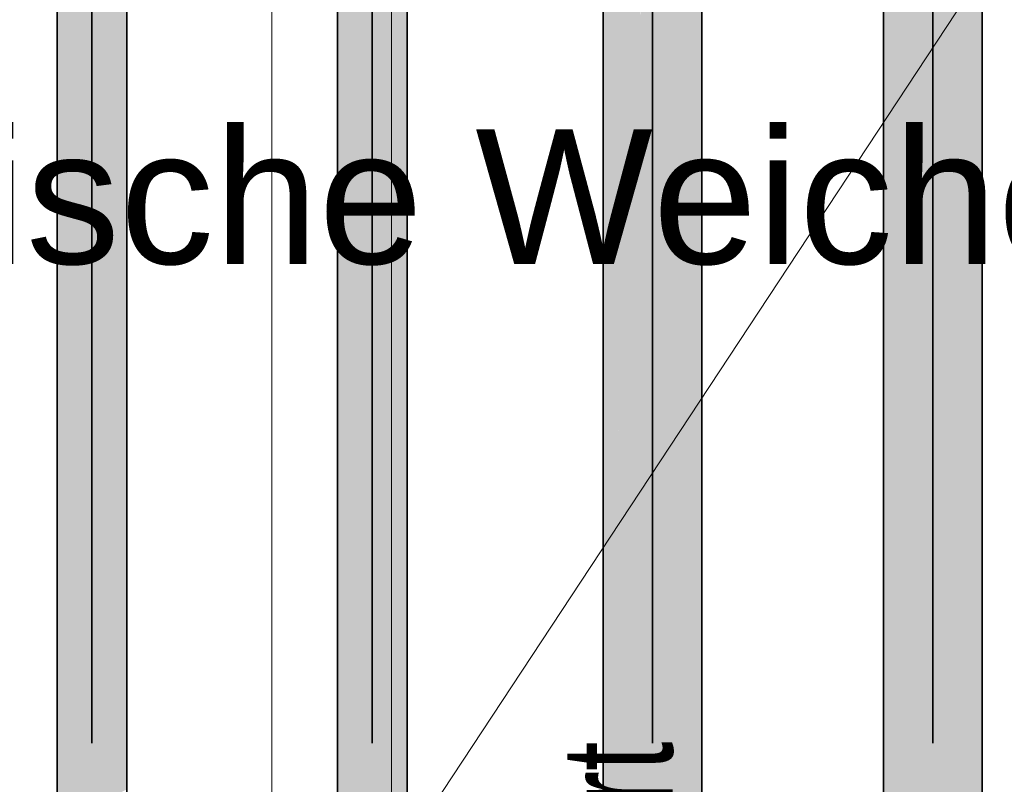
# Model space of a CAD drawing. Extents: x -459 to 541, y -543 to 550.
# Tile 477 of 577: x 154 to 171, y 335 to 349. Entities that reach past the tile are written whole.
import ezdxf
from ezdxf.lldxf.tags import DXFTag

# ---------------------------------------------------------------- set-up
doc = ezdxf.new("R2010")
doc.units = 0
doc.layers.get('0').update_dxf_attribs({"lineweight": 35})
for name, color, linetype, lineweight in [('0-Shading', 7, 'Continuous', 35), ('5_UG-BESTAND', 7, 'Continuous', 25), ('5_UG-NEU', 7, 'Continuous', 25), ('5_UG-TEXT-MASS', 7, 'Continuous', 25)]:
    doc.layers.add(name, color=color, linetype=linetype, lineweight=lineweight)
for name, color, linetype, lineweight, true_color in [('H_Ruecklauf', 5, 'Continuous', 35, 0x0000ff), ('H_Vorlauf', 1, 'Continuous', 35, 0xff0000), ('X_Text', 2, 'Continuous', 35, 0xffff00)]:
    doc.layers.add(name, color=color, linetype=linetype, lineweight=lineweight, true_color=true_color)
doc.styles.get("Standard").update_dxf_attribs({"font": 'arial.ttf'})
tags = doc.linetypes.add('PUNKT2_S9', pattern=[0.0005, 0, -0.0005]).pattern_tags.tags
tags[6:7] = [DXFTag(74, 4), DXFTag(75, 0), DXFTag(340, '0'), DXFTag(46, 1.0), DXFTag(50, 0.0), DXFTag(44, 0.0), DXFTag(45, 0.0)]
tags[4:5] = [DXFTag(74, 4), DXFTag(75, 0), DXFTag(340, '0'), DXFTag(46, 1.0), DXFTag(50, 0.0), DXFTag(44, 0.0), DXFTag(45, 0.0)]
tags = doc.linetypes.add('STRICHPUNKT2_S5', pattern=[0.01, 0.008, -0.001, 0, -0.001]).pattern_tags.tags
tags[10:11] = [DXFTag(74, 4), DXFTag(75, 0), DXFTag(340, '0'), DXFTag(46, 1.0), DXFTag(50, 0.0), DXFTag(44, 0.0), DXFTag(45, 0.0)]
tags[8:9] = [DXFTag(74, 4), DXFTag(75, 0), DXFTag(340, '0'), DXFTag(46, 1.0), DXFTag(50, 0.0), DXFTag(44, 0.0), DXFTag(45, 0.0)]
tags[6:7] = [DXFTag(74, 4), DXFTag(75, 0), DXFTag(340, '0'), DXFTag(46, 1.0), DXFTag(50, 0.0), DXFTag(44, 0.0), DXFTag(45, 0.0)]
tags[4:5] = [DXFTag(74, 4), DXFTag(75, 0), DXFTag(340, '0'), DXFTag(46, 1.0), DXFTag(50, 0.0), DXFTag(44, 0.0), DXFTag(45, 0.0)]

# ---------------------------------------------------------------- blocks, each defined once
blk = doc.blocks.new('Shading-A07ALAKV1N', base_point=(152.569, 260.296))
at = {"layer": '0-Shading', "color": 174, "true_color": 0x0000a0}
for points in [[(159.498, 340.82), (159.449, 358.439), (159.449, 340.817)], [(159.532, 340.823), (159.532, 358.439), (159.498, 340.82), (159.449, 358.439)], [(160.639, 346.245), (160.606, 358.439), (160.606, 346.182)], [(160.689, 346.341), (160.689, 358.439), (160.639, 346.245), (160.606, 358.439)], [(160.654, 340.973), (160.689, 340.98), (160.639, 346.245), (160.689, 346.341)], [(160.606, 340.964), (160.654, 340.973), (160.606, 346.182), (160.639, 346.245)], [(160.606, 340.38), (160.655, 340.396), (160.606, 340.964), (160.654, 340.973)], [(160.655, 340.396), (160.689, 340.406), (160.654, 340.973), (160.689, 340.98)], [(159.449, 340.254), (159.499, 340.251), (159.449, 340.817), (159.498, 340.82)], [(159.499, 340.251), (159.532, 340.249), (159.498, 340.82), (159.532, 340.823)], [(160.606, 339.176), (160.658, 339.197), (160.606, 340.38), (160.655, 340.396)], [(160.658, 339.197), (160.689, 339.21), (160.655, 340.396), (160.689, 340.406)], [(159.449, 339.079), (159.502, 339.069), (159.449, 340.254), (159.499, 340.251)], [(159.502, 339.069), (159.532, 339.063), (159.499, 340.251), (159.532, 340.249)], [(160.606, 337.433), (160.663, 337.46), (160.606, 339.176), (160.658, 339.197)], [(160.663, 337.46), (160.689, 337.473), (160.658, 339.197), (160.689, 339.21)], [(159.449, 337.372), (159.507, 337.354), (159.449, 339.079), (159.502, 339.069)], [(159.507, 337.354), (159.532, 337.347), (159.502, 339.069), (159.532, 339.063)], [(159.449, 335.25), (159.513, 335.224), (159.449, 337.372), (159.507, 337.354)], [(159.513, 335.224), (159.532, 335.216), (159.507, 337.354), (159.532, 337.347)], [(160.606, 335.271), (160.669, 335.303), (160.606, 337.433), (160.663, 337.46)], [(160.669, 335.303), (160.689, 335.313), (160.663, 337.46), (160.689, 337.473)], [(159.449, 332.857), (159.52, 332.823), (159.449, 335.25), (159.513, 335.224)], [(159.532, 332.817), (159.532, 335.216), (159.52, 332.823), (159.513, 335.224)], [(160.606, 332.836), (160.676, 332.871), (160.606, 335.271), (160.669, 335.303)], [(160.689, 332.878), (160.689, 335.313), (160.676, 332.871), (160.669, 335.303)]]:
    blk.add_solid(points, dxfattribs=at)
at = {"layer": '0-Shading', "color": 172, "true_color": 0x0000d9}
for points in [[(159.759, 340.848), (159.759, 358.439), (159.532, 340.823), (159.532, 358.439)], [(160.379, 345.664), (160.529, 358.439), (160.379, 357.854)], [(160.379, 345.664), (160.606, 346.182), (160.529, 358.439), (160.606, 358.439)], [(160.379, 340.93), (160.606, 340.964), (160.379, 345.664), (160.606, 346.182)], [(159.532, 340.249), (159.759, 340.265), (159.532, 340.823), (159.759, 340.848)], [(160.379, 340.341), (160.606, 340.38), (160.379, 340.93), (160.606, 340.964)], [(160.379, 339.134), (160.606, 339.176), (160.379, 340.341), (160.606, 340.38)], [(159.532, 339.063), (159.759, 339.069), (159.532, 340.249), (159.759, 340.265)], [(160.379, 337.391), (160.606, 337.433), (160.379, 339.134), (160.606, 339.176)], [(159.532, 337.347), (159.759, 337.341), (159.532, 339.063), (159.759, 339.069)], [(159.532, 335.216), (159.759, 335.2), (159.532, 337.347), (159.759, 337.341)], [(160.379, 335.231), (160.606, 335.271), (160.379, 337.391), (160.606, 337.433)], [(160.606, 332.836), (160.606, 335.271), (160.379, 332.802), (160.379, 335.231)], [(159.759, 332.791), (159.759, 335.2), (159.532, 332.817), (159.532, 335.216)]]:
    blk.add_solid(points, dxfattribs=at)
at = {"layer": '0-Shading', "color": 5, "true_color": 0x0000fa}
for points in [[(160.069, 340.888), (160.069, 358.439), (159.759, 340.848), (159.759, 358.439)], [(160.379, 345.664), (160.379, 358.439), (160.069, 344.926), (160.069, 358.439)], [(160.069, 340.888), (160.379, 340.93), (160.069, 344.926), (160.379, 345.664)], [(159.759, 340.265), (160.069, 340.299), (159.759, 340.848), (160.069, 340.888)], [(160.069, 340.299), (160.379, 340.341), (160.069, 340.888), (160.379, 340.93)], [(160.069, 339.094), (160.379, 339.134), (160.069, 340.299), (160.379, 340.341)], [(159.759, 339.069), (160.069, 339.094), (159.759, 340.265), (160.069, 340.299)], [(159.759, 337.341), (160.069, 337.357), (159.759, 339.069), (160.069, 339.094)], [(160.069, 337.357), (160.379, 337.391), (160.069, 339.094), (160.379, 339.134)], [(159.759, 335.2), (160.069, 335.206), (159.759, 337.341), (160.069, 337.357)], [(160.069, 335.206), (160.379, 335.231), (160.069, 337.357), (160.379, 337.391)], [(160.379, 332.802), (160.379, 335.231), (160.069, 332.786), (160.069, 335.206)], [(160.069, 332.786), (160.069, 335.206), (159.759, 332.791), (159.759, 335.2)]]:
    blk.add_solid(points, dxfattribs=at)
at = {"layer": '0-Shading', "color": 174, "true_color": 0x000090}
for points in [[(169.205, 342.099), (169.189, 358.049), (169.189, 342.099)], [(169.219, 342.099), (169.219, 358.049), (169.205, 342.099), (169.189, 358.049)], [(170.945, 342.33), (170.949, 349.702), (170.919, 342.323), (170.919, 349.702)], [(170.949, 342.331), (170.949, 349.702), (170.945, 342.33)], [(170.919, 341.65), (170.945, 341.663), (170.919, 342.323), (170.945, 342.33)], [(170.945, 341.663), (170.949, 341.665), (170.945, 342.33), (170.949, 342.331)], [(169.189, 341.449), (169.206, 341.445), (169.189, 342.099), (169.205, 342.099)], [(169.206, 341.445), (169.219, 341.441), (169.205, 342.099), (169.219, 342.099)], [(170.919, 340.269), (170.944, 340.287), (170.919, 341.65), (170.945, 341.663)], [(170.944, 340.287), (170.949, 340.291), (170.945, 341.663), (170.949, 341.665)], [(169.189, 340.105), (169.207, 340.096), (169.189, 341.449), (169.206, 341.445)], [(169.207, 340.096), (169.219, 340.09), (169.206, 341.445), (169.219, 341.441)], [(170.919, 338.276), (170.943, 338.297), (170.919, 340.269), (170.944, 340.287)], [(170.943, 338.297), (170.949, 338.302), (170.944, 340.287), (170.949, 340.291)], [(169.189, 338.16), (169.209, 338.145), (169.189, 340.105), (169.207, 340.096)], [(169.209, 338.145), (169.219, 338.138), (169.207, 340.096), (169.219, 340.09)], [(170.919, 335.805), (170.942, 335.827), (170.919, 338.276), (170.943, 338.297)], [(170.942, 335.827), (170.949, 335.834), (170.943, 338.297), (170.949, 338.302)], [(169.189, 335.745), (169.212, 335.725), (169.189, 338.16), (169.209, 338.145)], [(169.212, 335.725), (169.219, 335.719), (169.209, 338.145), (169.219, 338.138)], [(170.919, 333.025), (170.94, 333.047), (170.919, 335.805), (170.942, 335.827)], [(170.94, 333.047), (170.949, 333.056), (170.942, 335.827), (170.949, 335.834)], [(169.189, 333.025), (169.215, 333.001), (169.189, 335.745), (169.212, 335.725)], [(169.219, 332.996), (169.219, 335.719), (169.215, 333.001), (169.212, 335.725)]]:
    blk.add_solid(points, dxfattribs=at)
at = {"layer": '0-Shading', "color": 174, "true_color": 0x0000b0}
for points in [[(169.307, 342.107), (169.307, 358.049), (169.219, 342.099), (169.219, 358.049)], [(170.919, 342.323), (170.919, 349.702), (170.831, 342.308), (170.831, 350.157)], [(170.831, 341.628), (170.919, 341.65), (170.831, 342.308), (170.919, 342.323)], [(169.219, 341.441), (169.307, 341.441), (169.219, 342.099), (169.307, 342.107)], [(170.831, 340.243), (170.919, 340.269), (170.831, 341.628), (170.919, 341.65)], [(169.219, 340.09), (169.307, 340.082), (169.219, 341.441), (169.307, 341.441)], [(170.831, 338.246), (170.919, 338.276), (170.831, 340.243), (170.919, 340.269)], [(169.219, 338.138), (169.307, 338.123), (169.219, 340.09), (169.307, 340.082)], [(170.831, 335.774), (170.919, 335.805), (170.831, 338.246), (170.919, 338.276)], [(169.219, 335.719), (169.307, 335.697), (169.219, 338.138), (169.307, 338.123)], [(170.831, 332.996), (170.919, 333.025), (170.831, 335.774), (170.919, 335.805)], [(169.307, 332.97), (169.307, 335.697), (169.219, 332.996), (169.219, 335.719)]]:
    blk.add_solid(points, dxfattribs=at)
at = {"layer": '0-Shading', "color": 172, "true_color": 0x0000cd}
for points in [[(169.447, 342.122), (169.447, 358.049), (169.307, 342.107), (169.307, 358.049)], [(170.831, 342.308), (170.831, 350.157), (170.691, 342.286), (170.691, 351.037)], [(170.691, 341.602), (170.831, 341.628), (170.691, 342.286), (170.831, 342.308)], [(169.307, 341.441), (169.447, 341.449), (169.307, 342.107), (169.447, 342.122)], [(170.691, 340.213), (170.831, 340.243), (170.691, 341.602), (170.831, 341.628)], [(169.307, 340.082), (169.447, 340.082), (169.307, 341.441), (169.447, 341.449)], [(170.691, 338.216), (170.831, 338.246), (170.691, 340.213), (170.831, 340.243)], [(169.307, 338.123), (169.447, 338.115), (169.307, 340.082), (169.447, 340.082)], [(170.691, 335.745), (170.831, 335.774), (170.691, 338.216), (170.831, 338.246)], [(169.307, 335.697), (169.447, 335.682), (169.307, 338.123), (169.447, 338.115)], [(170.691, 332.97), (170.831, 332.996), (170.691, 335.745), (170.831, 335.774)], [(169.447, 332.948), (169.447, 335.682), (169.307, 332.97), (169.307, 335.697)]]:
    blk.add_solid(points, dxfattribs=at)
at = {"layer": '0-Shading', "color": 172, "true_color": 0x0000e4}
for points in [[(169.629, 342.144), (169.629, 358.049), (169.447, 342.122), (169.447, 358.049)], [(170.691, 342.286), (170.691, 351.037), (170.509, 342.26), (170.509, 352.282)], [(170.509, 341.572), (170.691, 341.602), (170.509, 342.26), (170.691, 342.286)], [(169.447, 341.449), (169.629, 341.464), (169.447, 342.122), (169.629, 342.144)], [(170.509, 340.183), (170.691, 340.213), (170.509, 341.572), (170.691, 341.602)], [(169.447, 340.082), (169.629, 340.09), (169.447, 341.449), (169.629, 341.464)], [(170.509, 338.186), (170.691, 338.216), (170.509, 340.183), (170.691, 340.213)], [(169.447, 338.115), (169.629, 338.115), (169.447, 340.082), (169.629, 340.09)], [(170.509, 335.719), (170.691, 335.745), (170.509, 338.186), (170.691, 338.216)], [(169.447, 335.682), (169.629, 335.674), (169.447, 338.115), (169.629, 338.115)], [(169.629, 332.933), (169.629, 335.674), (169.447, 332.948), (169.447, 335.682)], [(170.509, 332.948), (170.691, 332.97), (170.509, 335.719), (170.691, 335.745)]]:
    blk.add_solid(points, dxfattribs=at)
at = {"layer": '0-Shading', "color": 5, "true_color": 0x0000f5}
for points in [[(169.841, 342.17), (169.841, 357.266), (169.629, 342.144), (169.629, 358.049)], [(170.509, 342.26), (170.509, 352.282), (170.297, 342.23), (170.297, 353.806)], [(170.297, 341.542), (170.509, 341.572), (170.297, 342.23), (170.509, 342.26)], [(169.629, 341.464), (169.841, 341.486), (169.629, 342.144), (169.841, 342.17)], [(170.297, 340.153), (170.509, 340.183), (170.297, 341.542), (170.509, 341.572)], [(169.629, 340.09), (169.841, 340.105), (169.629, 341.464), (169.841, 341.486)], [(170.297, 338.16), (170.509, 338.186), (170.297, 340.153), (170.509, 340.183)], [(169.629, 338.115), (169.841, 338.123), (169.629, 340.09), (169.841, 340.105)], [(169.629, 335.674), (169.841, 335.674), (169.629, 338.115), (169.841, 338.123)], [(170.297, 335.697), (170.509, 335.719), (170.297, 338.16), (170.509, 338.186)], [(169.629, 332.933), (169.841, 332.925), (169.629, 335.674), (169.841, 335.674)], [(170.297, 332.933), (170.509, 332.948), (170.297, 335.697), (170.509, 335.719)]]:
    blk.add_solid(points, dxfattribs=at)
at = {"layer": '0-Shading', "color": 5, "true_color": 0x0000fd}
for points in [[(170.069, 342.2), (170.069, 355.506), (169.841, 342.17), (169.841, 357.266)], [(170.297, 342.23), (170.297, 353.806), (170.069, 342.2), (170.069, 355.506)], [(169.841, 341.486), (170.069, 341.512), (169.841, 342.17), (170.069, 342.2)], [(170.069, 341.512), (170.297, 341.542), (170.069, 342.2), (170.297, 342.23)], [(170.069, 340.127), (170.297, 340.153), (170.069, 341.512), (170.297, 341.542)], [(169.841, 340.105), (170.069, 340.127), (169.841, 341.486), (170.069, 341.512)], [(170.069, 338.138), (170.297, 338.16), (170.069, 340.127), (170.297, 340.153)], [(169.841, 338.123), (170.069, 338.138), (169.841, 340.105), (170.069, 340.127)], [(169.841, 335.674), (170.069, 335.682), (169.841, 338.123), (170.069, 338.138)], [(170.069, 335.682), (170.297, 335.697), (170.069, 338.138), (170.297, 338.16)], [(169.841, 332.925), (170.069, 332.925), (169.841, 335.674), (170.069, 335.682)], [(170.069, 332.925), (170.297, 332.933), (170.069, 335.682), (170.297, 335.697)]]:
    blk.add_solid(points, dxfattribs=at)
blk = doc.blocks.new('Shading-A07ALAKX1N', base_point=(152.549, 262.235))
at = {"layer": '0-Shading', "color": 14, "true_color": 0xa00000}
for points in [[(154.499, 340.162), (154.449, 358.439), (154.449, 340.159)], [(154.532, 340.164), (154.532, 358.439), (154.499, 340.162), (154.449, 358.439)], [(155.655, 340.315), (155.606, 358.439), (155.606, 340.306)], [(155.689, 340.322), (155.689, 358.439), (155.655, 340.315), (155.606, 358.439)], [(155.606, 339.767), (155.657, 339.783), (155.606, 340.306), (155.655, 340.315)], [(155.657, 339.783), (155.689, 339.793), (155.655, 340.315), (155.689, 340.322)], [(154.449, 339.641), (154.501, 339.637), (154.449, 340.159), (154.499, 340.162)], [(154.501, 339.637), (154.532, 339.635), (154.499, 340.162), (154.532, 340.164)], [(155.66, 338.671), (155.689, 338.683), (155.657, 339.783), (155.689, 339.793)], [(154.449, 338.553), (154.504, 338.542), (154.449, 339.641), (154.501, 339.637)], [(154.504, 338.542), (154.532, 338.536), (154.501, 339.637), (154.532, 339.635)], [(155.606, 338.649), (155.66, 338.671), (155.606, 339.767), (155.657, 339.783)], [(155.606, 337.029), (155.664, 337.057), (155.606, 338.649), (155.66, 338.671)], [(155.664, 337.057), (155.689, 337.069), (155.66, 338.671), (155.689, 338.683)], [(154.449, 336.968), (154.508, 336.95), (154.449, 338.553), (154.504, 338.542)], [(154.508, 336.95), (154.532, 336.942), (154.504, 338.542), (154.532, 338.536)], [(155.606, 335.017), (155.67, 335.049), (155.606, 337.029), (155.664, 337.057)], [(155.67, 335.049), (155.689, 335.059), (155.664, 337.057), (155.689, 337.069)], [(154.449, 334.996), (154.513, 334.97), (154.449, 336.968), (154.508, 336.95)], [(154.513, 334.97), (154.532, 334.962), (154.508, 336.95), (154.532, 336.942)]]:
    blk.add_solid(points, dxfattribs=at)
at = {"layer": '0-Shading', "color": 12, "true_color": 0xd90000}
for points in [[(155.606, 358.439), (155.379, 340.272), (155.606, 340.306)], [(155.379, 340.272), (155.606, 358.439), (155.454, 357.916), (155.555, 358.394)], [(155.379, 357.557), (155.379, 340.272), (155.454, 357.916)], [(154.532, 340.164), (154.759, 340.19), (154.532, 354.97), (154.759, 355.847)], [(154.532, 339.635), (154.759, 339.651), (154.532, 340.164), (154.759, 340.19)], [(155.379, 339.728), (155.606, 339.767), (155.379, 340.272), (155.606, 340.306)], [(154.532, 338.536), (154.759, 338.542), (154.532, 339.635), (154.759, 339.651)], [(155.379, 338.607), (155.606, 338.649), (155.379, 339.728), (155.606, 339.767)], [(155.379, 336.987), (155.606, 337.029), (155.379, 338.607), (155.606, 338.649)], [(154.532, 336.942), (154.759, 336.937), (154.532, 338.536), (154.759, 338.542)], [(155.379, 334.977), (155.606, 335.017), (155.379, 336.987), (155.606, 337.029)], [(154.532, 334.962), (154.759, 334.946), (154.532, 336.942), (154.759, 336.937)]]:
    blk.add_solid(points, dxfattribs=at)
at = {"layer": '0-Shading', "color": 14, "true_color": 0xb00000}
for points in [[(165.831, 341.65), (165.919, 358.049), (165.847, 355.206)], [(165.919, 358.049), (165.831, 341.65), (165.919, 341.665)], [(165.831, 354.589), (165.831, 341.65), (165.847, 355.206)], [(164.233, 353.513), (164.254, 346.36), (164.307, 353.875), (164.307, 346.78)], [(164.219, 353.447), (164.219, 346.085), (164.233, 353.513), (164.254, 346.36)], [(164.254, 346.36), (164.257, 345.26), (164.307, 346.78), (164.307, 345.716)], [(164.219, 346.085), (164.219, 344.912), (164.254, 346.36), (164.257, 345.26)], [(164.307, 345.716), (164.257, 345.26), (164.307, 343.436), (164.264, 342.949)], [(164.257, 345.26), (164.219, 344.912), (164.264, 342.949), (164.219, 342.439)], [(164.264, 342.949), (164.269, 341.445), (164.307, 343.436), (164.307, 341.449)], [(164.219, 342.439), (164.219, 341.441), (164.264, 342.949), (164.269, 341.445)], [(165.831, 341.015), (165.919, 341.036), (165.831, 341.65), (165.919, 341.665)], [(164.219, 340.828), (164.271, 340.828), (164.219, 341.441), (164.269, 341.445)], [(164.271, 340.828), (164.307, 340.828), (164.269, 341.445), (164.307, 341.449)], [(165.831, 339.716), (165.919, 339.742), (165.831, 341.015), (165.919, 341.036)], [(164.219, 339.563), (164.274, 339.558), (164.219, 340.828), (164.271, 340.828)], [(164.274, 339.558), (164.307, 339.555), (164.271, 340.828), (164.307, 340.828)], [(165.831, 337.842), (165.919, 337.872), (165.831, 339.716), (165.919, 339.742)], [(164.219, 337.734), (164.28, 337.724), (164.219, 339.563), (164.274, 339.558)], [(164.28, 337.724), (164.307, 337.719), (164.274, 339.558), (164.307, 339.555)], [(165.831, 335.52), (165.919, 335.551), (165.831, 337.842), (165.919, 337.872)], [(164.219, 335.465), (164.287, 335.448), (164.219, 337.734), (164.28, 337.724)], [(164.287, 335.448), (164.307, 335.443), (164.28, 337.724), (164.307, 337.719)], [(164.219, 332.909), (164.294, 332.887), (164.219, 335.465), (164.287, 335.448)], [(164.307, 332.883), (164.307, 335.443), (164.294, 332.887), (164.287, 335.448)], [(165.919, 332.939), (165.919, 335.551), (165.831, 332.909), (165.831, 335.52)]]:
    blk.add_solid(points, dxfattribs=at)
at = {"layer": '0-Shading', "color": 14, "true_color": 0x900000}
for points in [[(165.949, 341.673), (165.949, 358.049), (165.936, 341.669), (165.919, 358.049)], [(165.936, 341.669), (165.919, 358.049), (165.919, 341.665)], [(164.189, 354.193), (164.189, 345.827), (164.219, 354.365), (164.219, 346.085)], [(164.189, 345.827), (164.189, 344.573), (164.219, 346.085), (164.219, 344.912)], [(164.219, 344.912), (164.189, 344.573), (164.219, 342.439), (164.189, 341.98)], [(164.189, 341.98), (164.189, 341.441), (164.219, 342.439), (164.219, 341.441)], [(165.919, 341.036), (165.936, 341.045), (165.919, 341.665), (165.936, 341.669)], [(165.936, 341.045), (165.949, 341.052), (165.936, 341.669), (165.949, 341.673)], [(164.189, 340.836), (164.219, 340.828), (164.189, 341.441), (164.219, 341.441)], [(165.919, 339.742), (165.938, 339.756), (165.919, 341.036), (165.936, 341.045)], [(165.938, 339.756), (165.949, 339.764), (165.936, 341.045), (165.949, 341.052)], [(164.189, 339.579), (164.219, 339.563), (164.189, 340.836), (164.219, 340.828)], [(165.919, 337.872), (165.94, 337.889), (165.919, 339.742), (165.938, 339.756)], [(165.94, 337.889), (165.949, 337.898), (165.938, 339.756), (165.949, 339.764)], [(164.189, 337.756), (164.219, 337.734), (164.189, 339.579), (164.219, 339.563)], [(165.919, 335.551), (165.942, 335.573), (165.919, 337.872), (165.94, 337.889)], [(165.942, 335.573), (165.949, 335.58), (165.94, 337.889), (165.949, 337.898)], [(164.219, 335.465), (164.219, 337.734), (164.189, 335.491), (164.189, 337.756)], [(165.919, 332.939), (165.944, 332.964), (165.919, 335.551), (165.942, 335.573)], [(165.949, 332.969), (165.949, 335.58), (165.944, 332.964), (165.942, 335.573)], [(164.189, 335.491), (164.189, 332.939), (164.219, 335.465), (164.219, 332.909)]]:
    blk.add_solid(points, dxfattribs=at)
at = {"layer": '0-Shading', "color": 1, "true_color": 0xfa0000}
for points in [[(155.069, 356.472), (155.069, 340.23), (155.379, 357.854), (155.379, 340.272)], [(154.759, 355.55), (154.759, 340.19), (155.069, 356.826), (155.069, 340.23)], [(154.759, 339.651), (155.069, 339.685), (154.759, 340.19), (155.069, 340.23)], [(155.069, 339.685), (155.379, 339.728), (155.069, 340.23), (155.379, 340.272)], [(154.759, 338.542), (155.069, 338.568), (154.759, 339.651), (155.069, 339.685)], [(155.069, 338.568), (155.379, 338.607), (155.069, 339.685), (155.379, 339.728)], [(154.759, 336.937), (155.069, 336.953), (154.759, 338.542), (155.069, 338.568)], [(155.069, 336.953), (155.379, 336.987), (155.069, 338.568), (155.379, 338.607)], [(155.069, 334.951), (155.379, 334.977), (155.069, 336.953), (155.379, 336.987)], [(154.759, 334.946), (155.069, 334.951), (154.759, 336.937), (155.069, 336.953)]]:
    blk.add_solid(points, dxfattribs=at)
at = {"layer": '0-Shading', "color": 12, "true_color": 0xcd0000}
for points in [[(165.778, 356.149), (165.691, 354.713), (165.744, 350.42), (165.691, 347.905)], [(165.744, 350.42), (165.691, 341.628), (165.831, 354.589), (165.831, 341.65)], [(164.307, 352.343), (164.307, 346.78), (164.447, 353.13), (164.447, 347.867)], [(165.691, 347.905), (165.691, 341.628), (165.744, 350.42)], [(164.307, 346.78), (164.307, 345.716), (164.447, 347.867), (164.447, 346.932)], [(164.447, 346.932), (164.307, 345.716), (164.447, 344.904), (164.307, 343.436)], [(164.307, 343.436), (164.307, 341.449), (164.447, 344.904), (164.447, 341.464)], [(165.691, 340.988), (165.831, 341.015), (165.691, 341.628), (165.831, 341.65)], [(164.307, 340.828), (164.447, 340.836), (164.307, 341.449), (164.447, 341.464)], [(165.691, 339.687), (165.831, 339.716), (165.691, 340.988), (165.831, 341.015)], [(164.307, 339.555), (164.447, 339.555), (164.307, 340.828), (164.447, 340.836)], [(165.691, 337.812), (165.831, 337.842), (165.691, 339.687), (165.831, 339.716)], [(164.307, 337.719), (164.447, 337.711), (164.307, 339.555), (164.447, 339.555)], [(164.307, 335.443), (164.447, 335.428), (164.307, 337.719), (164.447, 337.711)], [(165.691, 335.491), (165.831, 335.52), (165.691, 337.812), (165.831, 337.842)], [(164.447, 332.861), (164.447, 335.428), (164.307, 332.883), (164.307, 335.443)], [(165.831, 332.909), (165.831, 335.52), (165.691, 332.883), (165.691, 335.491)]]:
    blk.add_solid(points, dxfattribs=at)
at = {"layer": '0-Shading', "color": 12, "true_color": 0xe40000}
for points in [[(165.691, 354.713), (165.509, 351.464), (165.57, 341.61), (165.509, 341.602)], [(165.691, 354.713), (165.57, 341.61), (165.691, 347.905)], [(164.447, 349.986), (164.447, 347.867), (164.629, 351.464), (164.629, 349.27)], [(164.447, 347.867), (164.447, 346.932), (164.629, 349.27), (164.629, 348.475)], [(164.629, 348.475), (164.447, 346.932), (164.629, 346.741), (164.447, 344.904)], [(165.57, 341.61), (165.691, 341.628), (165.691, 347.905)], [(164.629, 346.741), (164.447, 344.904), (164.504, 341.471), (164.447, 341.464)], [(164.629, 346.741), (164.504, 341.471), (164.629, 343.143)], [(164.504, 341.471), (164.629, 341.486), (164.629, 343.143)], [(165.509, 340.959), (165.691, 340.988), (165.509, 341.602), (165.691, 341.628)], [(164.447, 340.836), (164.629, 340.851), (164.447, 341.464), (164.629, 341.486)], [(164.447, 339.555), (164.629, 339.563), (164.447, 340.836), (164.629, 340.851)], [(165.509, 339.656), (165.691, 339.687), (165.509, 340.959), (165.691, 340.988)], [(165.509, 337.782), (165.691, 337.812), (165.509, 339.656), (165.691, 339.687)], [(164.447, 337.711), (164.629, 337.711), (164.447, 339.555), (164.629, 339.563)], [(164.447, 335.428), (164.629, 335.42), (164.447, 337.711), (164.629, 337.711)], [(165.509, 335.465), (165.691, 335.491), (165.509, 337.782), (165.691, 337.812)], [(164.629, 332.846), (164.629, 335.42), (164.447, 332.861), (164.447, 335.428)], [(165.691, 332.883), (165.691, 335.491), (165.509, 332.861), (165.509, 335.465)]]:
    blk.add_solid(points, dxfattribs=at)
at = {"layer": '0-Shading', "color": 1, "true_color": 0xfd0000}
for points in [[(165.297, 353.147), (165.069, 351.008), (165.297, 351.518), (165.069, 348.74)], [(165.297, 351.365), (165.297, 351.518), (165.069, 347.416), (165.069, 348.74)], [(165.297, 347.499), (165.297, 351.365), (165.069, 343.09), (165.069, 347.416)], [(165.069, 351.008), (164.841, 348.823), (165.069, 348.74), (164.841, 345.883)], [(165.051, 347.067), (165.069, 348.74), (164.841, 343.012), (164.841, 345.883)], [(165.069, 347.416), (165.069, 348.74), (165.051, 347.067)], [(165.069, 343.09), (165.069, 347.416), (164.991, 341.532), (165.051, 347.067)], [(165.069, 343.09), (165.069, 341.542), (165.297, 347.499), (165.297, 341.572)], [(164.991, 341.532), (165.051, 347.067), (164.841, 341.512), (164.841, 343.012)], [(164.991, 341.532), (165.069, 341.542), (165.069, 343.09)], [(165.069, 340.899), (165.297, 340.928), (165.069, 341.542), (165.297, 341.572)], [(164.841, 340.872), (165.069, 340.899), (164.841, 341.512), (165.069, 341.542)], [(164.841, 339.579), (165.069, 339.6), (164.841, 340.872), (165.069, 340.899)], [(165.069, 339.6), (165.297, 339.627), (165.069, 340.899), (165.297, 340.928)], [(165.069, 337.734), (165.297, 337.756), (165.069, 339.6), (165.297, 339.627)], [(164.841, 337.719), (165.069, 337.734), (164.841, 339.579), (165.069, 339.6)], [(164.841, 335.42), (165.069, 335.428), (164.841, 337.719), (165.069, 337.734)], [(165.069, 335.428), (165.297, 335.443), (165.069, 337.734), (165.297, 337.756)], [(165.069, 332.838), (165.069, 335.428), (164.841, 332.838), (164.841, 335.42)], [(165.297, 332.846), (165.297, 335.443), (165.069, 332.838), (165.069, 335.428)]]:
    blk.add_solid(points, dxfattribs=at)
at = {"layer": '0-Shading', "color": 1, "true_color": 0xf50000}
for points in [[(165.509, 351.464), (165.297, 351.365), (165.297, 347.499)], [(165.297, 347.499), (165.297, 341.572), (165.509, 351.464), (165.509, 341.602)], [(164.629, 349.27), (164.629, 348.475), (164.841, 350.893), (164.841, 350.242)], [(164.841, 350.242), (164.629, 348.475), (164.841, 348.823), (164.629, 346.741)], [(164.841, 348.823), (164.629, 346.741), (164.841, 345.883), (164.629, 343.143)], [(164.629, 343.143), (164.629, 341.486), (164.841, 345.883), (164.841, 341.512)], [(165.297, 340.928), (165.509, 340.959), (165.297, 341.572), (165.509, 341.602)], [(164.629, 340.851), (164.841, 340.872), (164.629, 341.486), (164.841, 341.512)], [(164.629, 339.563), (164.841, 339.579), (164.629, 340.851), (164.841, 340.872)], [(165.297, 339.627), (165.509, 339.656), (165.297, 340.928), (165.509, 340.959)], [(165.297, 337.756), (165.509, 337.782), (165.297, 339.627), (165.509, 339.656)], [(164.629, 337.711), (164.841, 337.719), (164.629, 339.563), (164.841, 339.579)], [(164.629, 335.42), (164.841, 335.42), (164.629, 337.711), (164.841, 337.719)], [(165.297, 335.443), (165.509, 335.465), (165.297, 337.756), (165.509, 337.782)], [(164.841, 332.838), (164.841, 335.42), (164.629, 332.846), (164.629, 335.42)], [(165.509, 332.861), (165.509, 335.465), (165.297, 332.846), (165.297, 335.443)]]:
    blk.add_solid(points, dxfattribs=at)
blk = doc.blocks.new('Referenz-A07ALAR41N', base_point=(-170.808, 0))
at = {"layer": '5_UG-BESTAND', "color": 0, "linetype": 'STRICHPUNKT2_S5', "lineweight": 13, "ltscale": 0.13}
blk.add_line((160.413, 257.055), (160.413, 454.899), dxfattribs=at)
at = {"layer": '5_UG-NEU', "color": 0, "linetype": 'PUNKT2_S9', "lineweight": 13, "ltscale": 0.13}
blk.add_line((111.184, 259.055), (170.489, 348.919), dxfattribs=at)
at = {"layer": '5_UG-TEXT-MASS', "color": 0, "lineweight": 13}
blk.add_line((158.28, 299.492), (158.28, 350.655), dxfattribs=at)
at = {"layer": '5_UG-TEXT-MASS', "color": 0, "lineweight": 18, "insert": (163.427, 325.61), "char_height": 2, "attachment_point": 1, "rotation": 90}
blk.add_mtext('{\\W0.67;\\fArial;ausbetoniert}', dxfattribs=at)
blk = doc.blocks.new('Einzeiliger Text-A07ALBQO1N', base_point=(141.597, 344.429))
at = {"color": 0, "lineweight": -2, "insert": (141.597, 346.829), "char_height": 2.4, "attachment_point": 1}
blk.add_mtext('{\\fArial;Hydraulische Weiche }', dxfattribs=at)
blk = doc.blocks.new('Rohr - 1703-A07ALBYG1N', base_point=(-100.371, 263.349))
at = {"color": 0, "linetype": 'ByBlock', "lineweight": -2, "ltscale": 0.35}
blk.add_line((170.069, 359.069), (170.069, 335.885), dxfattribs=at)
blk = doc.blocks.new('Rohr - 1703-A07ALBYQ1N', base_point=(5.029, 271.7))
at = {"color": 0, "linetype": 'ByBlock', "lineweight": -2, "ltscale": 0.35}
blk.add_line((160.069, 359.069), (160.069, 335.885), dxfattribs=at)
blk = doc.blocks.new('Rohr - 1703-A07ALBYU1N', base_point=(3.029, 272.492))
at = {"color": 0, "linetype": 'ByBlock', "lineweight": -2, "ltscale": 0.35}
blk.add_line((155.069, 359.069), (155.069, 335.885), dxfattribs=at)
blk = doc.blocks.new('Rohr - 1703-A07ALBYY1N', base_point=(-100.251, 264.218))
at = {"color": 0, "linetype": 'ByBlock', "lineweight": -2, "ltscale": 0.35}
blk.add_line((165.069, 335.885), (165.069, 359.069), dxfattribs=at)
blk = doc.blocks.new('Geometrie-A07ALC2E1N', base_point=(-101.251, 241.343))
at = {"layer": 'H_Ruecklauf', "lineweight": -2}
for p, q in [((159.449, 358.439), (159.449, 327.815)), ((160.689, 327.815), (160.689, 358.439)), ((169.189, 358.049), (169.189, 328.205)), ((170.949, 328.205), (170.949, 358.049))]:
    blk.add_line(p, q, dxfattribs=at)
blk = doc.blocks.new('Geometrie-A07ALC2G1N', base_point=(-101.131, 241.343))
at = {"layer": 'H_Vorlauf', "lineweight": -2}
for p, q in [((154.449, 358.439), (154.449, 327.815)), ((155.689, 327.815), (155.689, 358.439)), ((164.189, 358.049), (164.189, 328.205)), ((165.949, 328.205), (165.949, 358.049))]:
    blk.add_line(p, q, dxfattribs=at)

msp = doc.modelspace()

# ---------------------------------------------------------------- block references
at = {"color": 251, "lineweight": 25, "ltscale": 0.25, "true_color": 0x585858}
msp.add_blockref('Referenz-A07ALAR41N', (-170.808, 0), dxfattribs=at)
for name, p in [('Shading-A07ALAKV1N', (152.569, 260.296)), ('Shading-A07ALAKX1N', (152.549, 262.235))]:
    msp.add_blockref(name, p)
at = {"linetype": 'Continuous', "ltscale": 0.35}
for name, p in [('Geometrie-A07ALC2E1N', (-101.251, 241.343)), ('Geometrie-A07ALC2G1N', (-101.131, 241.343))]:
    msp.add_blockref(name, p, dxfattribs=at)
at = {"layer": 'H_Ruecklauf', "ltscale": 0.35}
for name, p in [('Rohr - 1703-A07ALBYG1N', (-100.371, 263.349)), ('Rohr - 1703-A07ALBYQ1N', (5.029, 271.7))]:
    msp.add_blockref(name, p, dxfattribs=at)
at = {"layer": 'H_Vorlauf', "ltscale": 0.35}
for name, p in [('Rohr - 1703-A07ALBYY1N', (-100.251, 264.218)), ('Rohr - 1703-A07ALBYU1N', (3.029, 272.492))]:
    msp.add_blockref(name, p, dxfattribs=at)
at = {"layer": 'X_Text', "ltscale": 0.35}
msp.add_blockref('Einzeiliger Text-A07ALBQO1N', (141.597, 344.429), dxfattribs=at)

doc.saveas('drawing.dxf')
